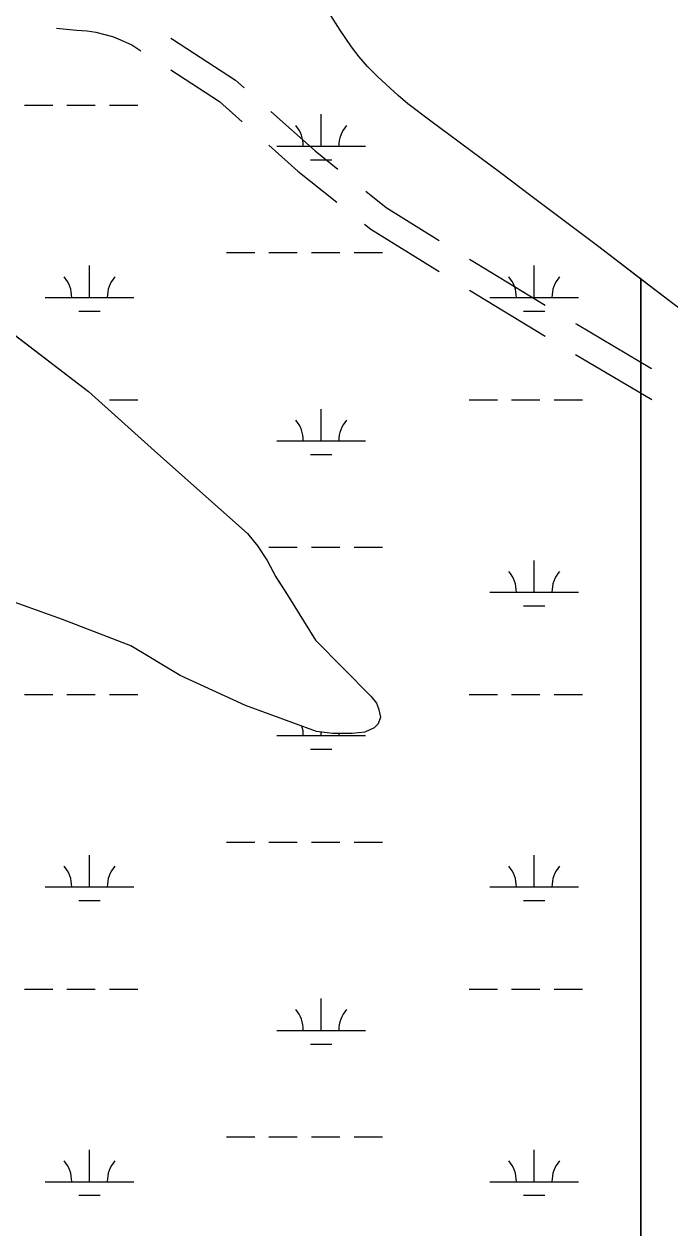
# Model space of a CAD drawing. Extents: x 3161564 to 3199464, y 849354 to 874788.
# Drawn here: x 3183345 to 3184074, y 861939 to 863298 of the extents above; entities that cross this region are included whole.
import ezdxf

# ---------------------------------------------------------------- set-up
doc = ezdxf.new("R2010")
doc.units = 0
for name, color, linetype in [('V-ROAD-CNTR', 7, 'Continuous'), ('V-SITE-VEGE', 7, 'Continuous'), ('V-TOPO-SHOR', 7, 'Continuous'), ('V-WETL-SWMP', 7, 'Continuous')]:
    doc.layers.add(name, color=color, linetype=linetype)

msp = doc.modelspace()

# ---------------------------------------------------------------- linework, layer by layer
at = {"layer": 'V-ROAD-CNTR'}
for p, q in [((3183847.7, 862997.6), (3183933.2, 862945.8)), ((3183967.5, 862925.2), (3184053.6, 862874.4))]:
    msp.add_line(p, q, dxfattribs=at)
for points in [[(3183381.7, 863293.3), (3183404.3, 863291.2), (3183416.3, 863290.4), (3183426, 863288.8), (3183444.9, 863284.2), (3183451.4, 863281.5), (3183466.6, 863274.5), (3183476.9, 863267.9)], [(3183510.9, 863282), (3183512.7, 863280.9), (3183583.8, 863234.6), (3183593.6, 863225.9)], [(3183510.6, 863246.4), (3183565.6, 863210.6), (3183591.3, 863187.8)], [(3183623.5, 863199.4), (3183673.5, 863155), (3183699.4, 863134.3)], [(3183621.3, 863161.2), (3183654.2, 863132), (3183698, 863097.1)], [(3183730.7, 863109.4), (3183753.8, 863091), (3183813.7, 863053.9)], [(3183729.2, 863072.2), (3183736.4, 863066.4), (3183813.6, 863018.6)], [(3183847.7, 863032.8), (3183855.2, 863028.1), (3183933.1, 862980.9)], [(3183967.4, 862960.2), (3183969.6, 862958.8), (3184053.4, 862909.3)]]:
    msp.add_lwpolyline(points, dxfattribs=at)
at = {"layer": 'V-SITE-VEGE'}
for p, q in [((3183701.9, 863291), (3183691.4, 863307.8)), ((3183714.8, 863272.3), (3183701.9, 863291)), ((3183723.3, 863260.9), (3183714.8, 863272.3)), ((3183732.7, 863250.2), (3183723.3, 863260.9)), ((3183744.5, 863238.4), (3183732.7, 863250.2)), ((3183767.3, 863217.3), (3183744.5, 863238.4)), ((3183778.2, 863208.1), (3183767.3, 863217.3)), ((3183804.2, 863188.4), (3183778.2, 863208.1)), ((3183883, 863130.2), (3183804.2, 863188.4)), ((3183916.9, 863104.2), (3183883, 863130.2)), ((3183993.9, 863046.5), (3183916.9, 863104.2)), ((3184072.7, 862985.9), (3183993.9, 863046.5)), ((3183244.6, 863015.7), (3183417.8, 862883.2)), ((3184090.4, 862972.8), (3184072.7, 862985.9)), ((3183417.8, 862883.2), (3183496.2, 862813)), ((3183496.2, 862813), (3183597.4, 862723)), ((3183597.4, 862723), (3183608.6, 862709.1)), ((3183608.6, 862709.1), (3183619.4, 862692.6)), ((3183619.4, 862692.6), (3183629.2, 862673.9)), ((3183388.5, 862626), (3183285.5, 862662.7)), ((3183629.2, 862673.9), (3183642.1, 862654.2)), ((3183642.1, 862654.2), (3183674, 862602.4)), ((3183465.8, 862596.1), (3183388.5, 862626)), ((3183521.2, 862562.8), (3183465.8, 862596.1)), ((3183674, 862602.4), (3183736.6, 862539.4)), ((3183595.1, 862529), (3183521.2, 862562.8)), ((3183675.2, 862499.6), (3183595.1, 862529)), ((3183736.6, 862539.4), (3183742.9, 862531.3)), ((3183742.9, 862531.3), (3183745.1, 862525.3)), ((3183747.3, 862515.5), (3183744.9, 862508.3)), ((3183745.1, 862525.3), (3183747.3, 862515.5)), ((3183693.2, 862497.4), (3183675.2, 862499.6)), ((3183740.2, 862503.6), (3183729.9, 862498.7)), ((3183744.9, 862508.3), (3183740.2, 862503.6)), ((3183715.4, 862497.1), (3183693.2, 862497.4)), ((3183729.9, 862498.7), (3183715.4, 862497.1))]:
    msp.add_line(p, q, dxfattribs=at)
at = {"layer": 'V-TOPO-SHOR'}
msp.add_line((3183629.2, 862673.9), (3183629.5, 862673.4), dxfattribs=at)
for points in [[(3184090.4, 862972.8), (3184072.7, 862985.9), (3183993.9, 863046.5), (3183916.9, 863104.2), (3183883, 863130.2), (3183804.2, 863188.4), (3183778.2, 863208.1), (3183767.3, 863217.3), (3183744.5, 863238.4), (3183732.7, 863250.2), (3183723.3, 863260.9), (3183714.8, 863272.3), (3183701.9, 863291), (3183691.4, 863307.8)], [(3183244.6, 863015.7), (3183417.8, 862883.2), (3183496.2, 862813), (3183597.4, 862723), (3183608.6, 862709.1), (3183619.4, 862692.6), (3183629.2, 862673.9)], [(3183521.2, 862562.8), (3183465.8, 862596.1), (3183388.5, 862626), (3183285.5, 862662.7)], [(3183629.5, 862673.4), (3183642.1, 862654.2), (3183674, 862602.4), (3183736.6, 862539.4), (3183742.9, 862531.3), (3183745.1, 862525.3), (3183747.3, 862515.5), (3183744.9, 862508.3), (3183740.2, 862503.6), (3183729.9, 862498.7), (3183715.4, 862497.1), (3183693.2, 862497.4), (3183675.2, 862499.6), (3183595.1, 862529), (3183521.2, 862562.8)]]:
    msp.add_lwpolyline(points, dxfattribs=at)
at = {"layer": 'V-WETL-SWMP'}
for p, q in [((3183701.9, 863291), (3183691.4, 863307.8)), ((3183714.8, 863272.3), (3183701.9, 863291)), ((3183723.3, 863260.9), (3183714.8, 863272.3)), ((3183732.7, 863250.2), (3183723.3, 863260.9)), ((3183744.5, 863238.4), (3183732.7, 863250.2)), ((3183767.3, 863217.3), (3183744.5, 863238.4)), ((3183345.5, 863206.6), (3183377.5, 863206.6)), ((3183393.5, 863206.6), (3183425.5, 863206.6)), ((3183441.5, 863206.6), (3183473.5, 863206.6)), ((3183778.2, 863208.1), (3183767.3, 863217.3)), ((3183804.2, 863188.4), (3183778.2, 863208.1)), ((3183680.4, 863160.2), (3183680.4, 863196.2)), ((3183883, 863130.2), (3183804.2, 863188.4)), ((3183630.4, 863160.2), (3183730.4, 863160.2)), ((3183668.4, 863144.7), (3183692.4, 863144.7)), ((3183916.9, 863104.2), (3183883, 863130.2)), ((3183993.9, 863046.5), (3183916.9, 863104.2)), ((3184041.2, 863010.2), (3183993.9, 863046.5)), ((3183573.5, 863040.1), (3183605.5, 863040.1)), ((3183621.5, 863040.1), (3183653.5, 863040.1)), ((3183669.5, 863040.1), (3183701.5, 863040.1)), ((3183717.5, 863040.1), (3183749.5, 863040.1)), ((3183244.6, 863015.7), (3183417.8, 862883.2)), ((3183418.9, 862989.4), (3183418.9, 863025.4)), ((3183920.8, 862989.4), (3183920.8, 863025.4)), ((3184072.7, 862985.9), (3184041.2, 863010.2)), ((3184041.2, 863010.2), (3184041.2, 858373.5)), ((3184041.2, 858373.5), (3184041.2, 863010.2)), ((3183368.9, 862989.4), (3183468.9, 862989.4)), ((3183870.8, 862989.4), (3183970.8, 862989.4)), ((3184090.4, 862972.8), (3184072.7, 862985.9)), ((3183406.9, 862973.9), (3183430.9, 862973.9)), ((3183908.8, 862973.9), (3183932.8, 862973.9)), ((3183417.8, 862883.2), (3183496.2, 862813)), ((3183441.5, 862873.9), (3183473.5, 862873.9)), ((3183847.4, 862873.9), (3183879.4, 862873.9)), ((3183895.4, 862873.9), (3183927.4, 862873.9)), ((3183943.4, 862873.9), (3183975.4, 862873.9)), ((3183680.4, 862827.5), (3183680.4, 862863.5)), ((3183630.4, 862827.5), (3183730.4, 862827.5)), ((3183496.2, 862813), (3183597.4, 862723)), ((3183668.4, 862812.1), (3183692.4, 862812.1)), ((3183597.4, 862723), (3183608.6, 862709.1)), ((3183608.6, 862709.1), (3183619.4, 862692.6)), ((3183621.5, 862707.4), (3183653.5, 862707.4)), ((3183669.5, 862707.4), (3183701.5, 862707.4)), ((3183717.5, 862707.4), (3183749.5, 862707.4)), ((3183619.4, 862692.6), (3183629.5, 862673.4)), ((3183920.8, 862656.7), (3183920.8, 862692.7)), ((3183388.5, 862626), (3183285.5, 862662.7)), ((3183629.5, 862673.4), (3183642.1, 862654.2)), ((3183642.1, 862654.2), (3183674, 862602.4)), ((3183870.8, 862656.7), (3183970.8, 862656.7)), ((3183908.8, 862641.2), (3183932.8, 862641.2)), ((3183465.8, 862596.1), (3183388.5, 862626)), ((3183521.2, 862562.8), (3183465.8, 862596.1)), ((3183674, 862602.4), (3183736.6, 862539.4)), ((3183595.1, 862529), (3183521.2, 862562.8)), ((3183345.5, 862541.2), (3183377.5, 862541.2)), ((3183393.5, 862541.2), (3183425.5, 862541.2)), ((3183441.5, 862541.2), (3183473.5, 862541.2)), ((3183847.4, 862541.2), (3183879.4, 862541.2)), ((3183895.4, 862541.2), (3183927.4, 862541.2)), ((3183943.4, 862541.2), (3183975.4, 862541.2)), ((3183675.2, 862499.6), (3183595.1, 862529)), ((3183736.6, 862539.4), (3183742.9, 862531.3)), ((3183742.9, 862531.3), (3183745.1, 862525.3)), ((3183747.3, 862515.5), (3183744.9, 862508.3)), ((3183745.1, 862525.3), (3183747.3, 862515.5)), ((3183693.2, 862497.4), (3183675.2, 862499.6)), ((3183680.4, 862494.8), (3183680.4, 862499)), ((3183740.2, 862503.6), (3183729.9, 862498.7)), ((3183744.9, 862508.3), (3183740.2, 862503.6)), ((3183630.4, 862494.8), (3183730.4, 862494.8)), ((3183715.4, 862497.1), (3183693.2, 862497.4)), ((3183729.9, 862498.7), (3183715.4, 862497.1)), ((3183668.4, 862479.4), (3183692.4, 862479.4)), ((3183573.5, 862374.7), (3183605.5, 862374.7)), ((3183621.5, 862374.7), (3183653.5, 862374.7)), ((3183669.5, 862374.7), (3183701.5, 862374.7)), ((3183717.5, 862374.7), (3183749.5, 862374.7)), ((3183418.9, 862324), (3183418.9, 862360)), ((3183920.8, 862324), (3183920.8, 862360)), ((3183368.9, 862324), (3183468.9, 862324)), ((3183870.8, 862324), (3183970.8, 862324)), ((3183406.9, 862308.6), (3183430.9, 862308.6)), ((3183908.8, 862308.6), (3183932.8, 862308.6)), ((3183345.5, 862208.6), (3183377.5, 862208.6)), ((3183393.5, 862208.6), (3183425.5, 862208.6)), ((3183441.5, 862208.6), (3183473.5, 862208.6)), ((3183847.4, 862208.6), (3183879.4, 862208.6)), ((3183895.4, 862208.6), (3183927.4, 862208.6)), ((3183943.4, 862208.6), (3183975.4, 862208.6)), ((3183680.4, 862162.1), (3183680.4, 862198.1)), ((3183630.4, 862162.1), (3183730.4, 862162.1)), ((3183668.4, 862146.7), (3183692.4, 862146.7)), ((3183573.5, 862042.1), (3183605.5, 862042.1)), ((3183621.5, 862042.1), (3183653.5, 862042.1)), ((3183669.5, 862042.1), (3183701.5, 862042.1)), ((3183717.5, 862042.1), (3183749.5, 862042.1)), ((3183418.9, 861991.3), (3183418.9, 862027.3)), ((3183920.8, 861991.3), (3183920.8, 862027.3)), ((3183368.9, 861991.3), (3183468.9, 861991.3)), ((3183870.8, 861991.3), (3183970.8, 861991.3)), ((3183406.9, 861975.9), (3183430.9, 861975.9)), ((3183908.8, 861975.9), (3183932.8, 861975.9))]:
    msp.add_line(p, q, dxfattribs=at)
for centre, start, end in [((3183625.1, 863160.6), 359.2282, 40.7718), ((3183735.6, 863160.6), 139.2282, 180.7718), ((3183363.7, 862989.8), 359.2282, 40.7718), ((3183474.2, 862989.8), 139.2282, 180.7718), ((3183865.6, 862989.8), 359.2282, 40.7718), ((3183976.1, 862989.8), 139.2282, 180.7718), ((3183625.1, 862828), 359.2282, 40.7718), ((3183735.6, 862828), 139.2282, 180.7718), ((3183865.6, 862657.2), 359.2282, 40.7718), ((3183976.1, 862657.2), 139.2282, 180.7718), ((3183625.1, 862495.3), 359.2282, 17.1513), ((3183735.6, 862495.3), 176.7055, 180.7718), ((3183363.7, 862324.5), 359.2282, 40.7718), ((3183474.2, 862324.5), 139.2282, 180.7718), ((3183865.6, 862324.5), 359.2282, 40.7718), ((3183976.1, 862324.5), 139.2282, 180.7718), ((3183625.1, 862162.6), 359.2282, 40.7718), ((3183735.6, 862162.6), 139.2282, 180.7718), ((3183363.7, 861991.8), 359.2282, 40.7718), ((3183474.2, 861991.8), 139.2282, 180.7718), ((3183865.6, 861991.8), 359.2282, 40.7718), ((3183976.1, 861991.8), 139.2282, 180.7718)]:
    msp.add_arc(centre, 35.2, start, end, dxfattribs=at)

doc.saveas('drawing.dxf')
